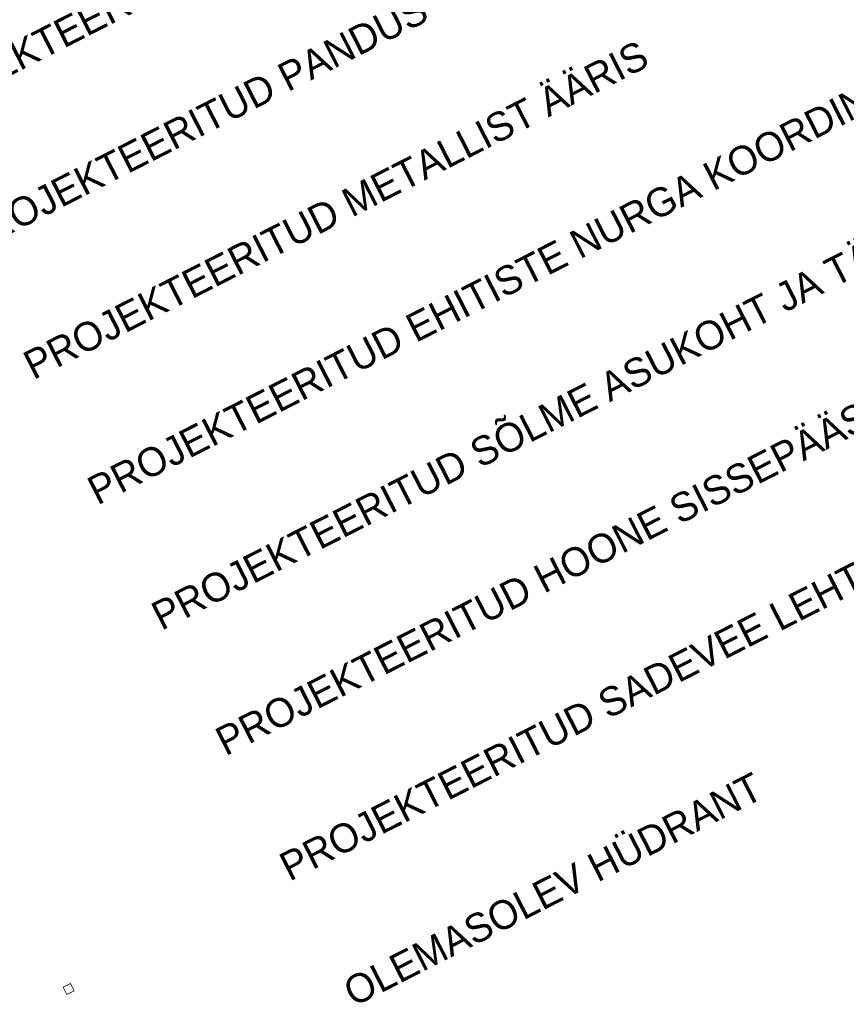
# Model space of a CAD drawing. Header units: metres. Extents: x 538891 to 1080079, y 6588829 to 13178720.
# Tile 618 of 656: x 540306 to 540331, y 6589218 to 6589249. Entities that reach past the tile are written whole.
import ezdxf

# ---------------------------------------------------------------- set-up
doc = ezdxf.new("R2010")
doc.units = ezdxf.units.M
doc.header["$LTSCALE"] = 0.4
doc.layers.add('KINO_VORMISTUS', color=7, linetype='Continuous')
doc.styles.add('HK Explorer Light', font='txt')

msp = doc.modelspace()

# ---------------------------------------------------------------- linework, layer by layer
at = {"layer": 'KINO_VORMISTUS', "color": 152, "linetype": 'Continuous', "lineweight": 20, "true_color": 0x295bde}
for p, q in [((540307.0223, 6589218.539), (540307.2449, 6589218.6527)), ((540307.1359, 6589218.3163), (540307.0223, 6589218.539)), ((540307.2449, 6589218.6527), (540307.3586, 6589218.43)), ((540307.3586, 6589218.43), (540307.1359, 6589218.3163))]:
    msp.add_line(p, q, dxfattribs=at)

# ---------------------------------------------------------------- texts
at = {"layer": 'KINO_VORMISTUS', "color": 7, "char_height": 0.896875, "attachment_point": 1, "rotation": 27.03983, "line_spacing_factor": 0.991394, "style": 'HK Explorer Light'}
for s, insert in [('PROJEKTEERITUD VÄLIKOHVIKU MÖÖBEL', (540301.7027, 6589246.0497)), ('PROJEKTEERITUD SÕLME ASUKOHT JA TÄHIS (vt. joonist MA-7-13, MA-7-14, MA-7-15, MA-7-16)', (540309.6747, 6589230.4305)), ('PROJEKTEERITUD PANDUS', (540303.6957, 6589242.1449)), ('PROJEKTEERITUD EHITISTE NURGA KOORDINAADID', (540307.6817, 6589234.3353)), ('PROJEKTEERITUD METALLIST ÄÄRIS', (540305.6887, 6589238.2401)), ('PROJEKTEERITUD HOONE SISSEPÄÄS', (540311.6678, 6589226.5257)), ('PROJEKTEERITUD SADEVEE LEHTRID', (540313.6608, 6589222.6209)), ('OLEMASOLEV HÜDRANT', (540315.6538, 6589218.7162))]:
    msp.add_mtext(s, dxfattribs=dict(at, insert=insert))

doc.saveas('drawing.dxf')
